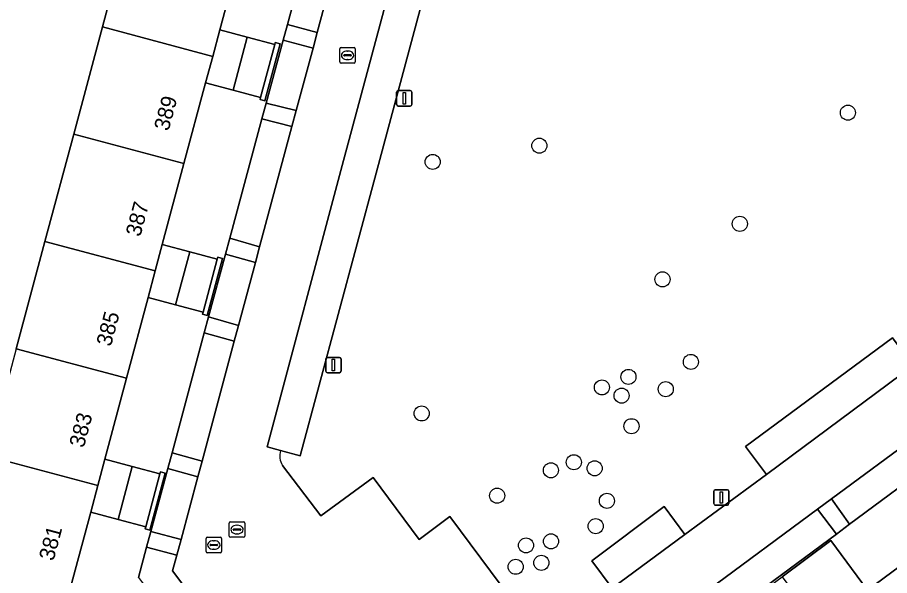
# Model space of a CAD drawing. Extents: x 155275 to 156265, y 382654 to 383635.
# Drawn here: x 155842.7 to 155899.2, y 383379.7 to 383415.9 of the extents above; entities that cross this region are included whole.
import ezdxf

# ---------------------------------------------------------------- set-up
doc = ezdxf.new("R2010")
doc.units = 0
for name, color, linetype in [('IMGEO_Boom', 7, 'Continuous'), ('IMGEO_Erf', 7, 'Continuous'), ('IMGEO_Groenvoorziening', 7, 'Continuous'), ('IMGEO_Lichtmast', 7, 'Continuous'), ('IMGEO_Meer_plas_ven_vijver', 7, 'Continuous'), ('IMGEO_Muur', 7, 'Continuous'), ('IMGEO_Pand', 7, 'Continuous'), ('IMGEO_Pand_nummerreeks', 7, 'Continuous'), ('IMGEO_Parkeervlak_halfverhard', 7, 'Continuous'), ('IMGEO_Rijbaan_lokaal_open', 7, 'Continuous'), ('IMGEO_Rioolput', 7, 'Continuous'), ('IMGEO_Voetpad_open', 7, 'Continuous')]:
    doc.layers.add(name, color=color, linetype=linetype)

msp = doc.modelspace()

# ---------------------------------------------------------------- linework, layer by layer
at = {"layer": 'IMGEO_Boom'}
for centre in [(155896.536, 383409.745), (155876.522, 383407.604), (155869.602, 383406.55), (155889.526, 383402.532), (155884.51, 383398.929), (155886.352, 383393.569), (155882.301, 383392.597), (155880.581, 383391.917), (155884.72, 383391.802), (155881.857, 383391.382), (155868.886, 383390.228), (155882.498, 383389.397), (155878.757, 383387.058), (155880.109, 383386.665), (155877.272, 383386.536), (155873.783, 383384.89), (155880.906, 383384.554), (155880.175, 383382.912), (155875.657, 383381.664), (155877.28, 383381.925), (155876.651, 383380.533), (155874.988, 383380.275)]:
    msp.add_circle(centre, 0.489, dxfattribs=at)
at = {"layer": 'IMGEO_Erf'}
for points in [[(155850.521, 383379.584), (155851.047, 383381.539), (155851.323, 383382.569), (155852.421, 383386.656), (155852.696, 383387.677), (155854.784, 383395.451), (155855.063, 383396.487), (155856.156, 383400.558), (155856.435, 383401.594), (155858.515, 383409.338), (155858.791, 383410.363), (155859.898, 383414.457), (155860.173, 383415.474), (155862.282, 383423.27)], [(155857.191, 383420.356), (155855.789, 383415.117), (155857.572, 383414.64), (155859.355, 383414.162), (155859.393, 383414.302), (155859.702, 383414.22), (155858.709, 383410.51), (155858.4, 383410.593), (155858.438, 383410.733), (155856.655, 383411.21), (155854.871, 383411.687), (155853.467, 383406.438), (155852.062, 383401.188), (155853.845, 383400.711), (155855.628, 383400.233), (155855.666, 383400.373), (155855.975, 383400.291), (155854.982, 383396.581), (155854.673, 383396.664), (155854.711, 383396.804), (155852.927, 383397.281), (155851.144, 383397.758), (155849.739, 383392.508), (155848.334, 383387.258), (155850.118, 383386.781), (155851.901, 383386.303), (155851.938, 383386.443), (155852.247, 383386.361), (155851.255, 383382.651), (155850.945, 383382.734), (155850.983, 383382.874), (155849.199, 383383.351), (155847.416, 383383.828), (155846.04, 383378.683)], [(155902.38, 383387.279), (155896.65, 383383.038), (155895.788, 383382.4), (155888.653, 383377.12), (155887.795, 383376.485), (155884.657, 383374.162), (155887.127, 383370.839), (155891.478, 383374.062), (155890.755, 383375.038), (155889.096, 383377.277), (155892.266, 383379.625), (155895.436, 383381.974), (155897.818, 383378.758), (155901.966, 383381.831)]]:
    msp.add_lwpolyline(points, dxfattribs=at)
at = {"layer": 'IMGEO_Groenvoorziening'}
for points in [[(155872.77, 383436.255), (155872.219, 383434.198), (155873.469, 383433.892), (155865.944, 383405.816), (155861.011, 383387.475), (155859.727, 383387.82)], [(155859.865, 383386.858), (155862.354, 383383.582), (155865.735, 383386.065), (155868.724, 383382.04), (155870.705, 383383.54), (155876.679, 383375.505), (155881.255, 383378.879), (155879.922, 383380.665), (155884.628, 383384.177), (155885.953, 383382.373), (155891.249, 383386.261), (155889.892, 383388.081), (155899.433, 383395.141), (155900.771, 383393.341), (155905.015, 383396.462), (155903.718, 383398.32), (155914.086, 383405.959), (155915.405, 383404.159), (155920.244, 383407.743), (155918.9, 383409.528)]]:
    msp.add_lwpolyline(points, dxfattribs=at)
for points in [[(155864.208, 383422.741), (155862.282, 383423.27), (155860.173, 383415.474), (155862.112, 383414.956)], [(155861.838, 383413.938), (155859.898, 383414.457), (155858.791, 383410.363), (155860.747, 383409.888)], [(155860.467, 383408.842), (155858.515, 383409.338), (155856.435, 383401.594), (155858.373, 383401.034)], [(155858.104, 383400.029), (155856.156, 383400.558), (155855.063, 383396.487), (155857.006, 383395.935)], [(155856.731, 383394.911), (155854.784, 383395.451), (155852.696, 383387.677), (155854.648, 383387.14)], [(155902.38, 383387.279), (155901.156, 383388.892), (155895.465, 383384.681), (155896.65, 383383.038)], [(155854.373, 383386.115), (155852.421, 383386.656), (155851.323, 383382.569), (155853.281, 383382.045)], [(155895.788, 383382.4), (155894.575, 383384.022), (155887.486, 383378.777), (155888.653, 383377.12)], [(155852.734, 383380.004), (155853.011, 383381.035), (155851.047, 383381.539), (155850.521, 383379.584), (155851.752, 383377.926), (155853.391, 383379.117)]]:
    msp.add_lwpolyline(points, close=True, dxfattribs=at)
msp.add_arc((155860.862, 383387.492), 1.182, 163.8837, 212.4432, dxfattribs=at)
at = {"layer": 'IMGEO_Lichtmast'}
for p, q in [((155867.261, 383410.278), (155867.261, 383411.078)), ((155867.261, 383411.078), (155867.261, 383410.278)), ((155867.361, 383411.178), (155868.151, 383411.178)), ((155868.151, 383411.178), (155867.361, 383411.178)), ((155868.251, 383411.078), (155868.251, 383410.278)), ((155868.251, 383410.278), (155868.251, 383411.078)), ((155868.151, 383410.178), (155867.361, 383410.178)), ((155867.361, 383410.178), (155868.151, 383410.178)), ((155862.77, 383393.866), (155863.56, 383393.866)), ((155863.56, 383393.866), (155862.77, 383393.866)), ((155862.67, 383392.966), (155862.67, 383393.766)), ((155862.67, 383393.766), (155862.67, 383392.966)), ((155863.66, 383393.766), (155863.66, 383392.966)), ((155863.66, 383392.966), (155863.66, 383393.766)), ((155863.56, 383392.866), (155862.77, 383392.866)), ((155862.77, 383392.866), (155863.56, 383392.866)), ((155887.83, 383384.374), (155887.83, 383385.174)), ((155887.83, 383385.174), (155887.83, 383384.374)), ((155887.93, 383385.274), (155888.72, 383385.274)), ((155888.72, 383385.274), (155887.93, 383385.274)), ((155888.82, 383385.174), (155888.82, 383384.374)), ((155888.82, 383384.374), (155888.82, 383385.174)), ((155888.72, 383384.274), (155887.93, 383384.274)), ((155887.93, 383384.274), (155888.72, 383384.274))]:
    msp.add_line(p, q, dxfattribs=at)
for points in [[(155867.681, 383411.053), (155867.831, 383411.053), (155867.831, 383410.303), (155867.681, 383410.303), (155867.681, 383411.053)], [(155863.09, 383393.741), (155863.24, 383393.741), (155863.24, 383392.991), (155863.09, 383392.991), (155863.09, 383393.741)], [(155888.25, 383385.149), (155888.4, 383385.149), (155888.4, 383384.399), (155888.25, 383384.399), (155888.25, 383385.149)]]:
    msp.add_lwpolyline(points, dxfattribs=at)
for centre, start, end in [((155867.361, 383411.078), 90, 180), ((155867.361, 383411.078), 90, 180), ((155868.151, 383411.078), 0, 90), ((155868.151, 383411.078), 360, 90), ((155867.361, 383410.278), 180, 270), ((155867.361, 383410.278), 180, 270), ((155868.151, 383410.278), 270, 0), ((155868.151, 383410.278), 270, 0), ((155862.77, 383393.766), 90, 180), ((155862.77, 383393.766), 90, 180), ((155863.56, 383393.766), 0, 90), ((155863.56, 383393.766), 360, 90), ((155862.77, 383392.966), 180, 270), ((155862.77, 383392.966), 180, 270), ((155863.56, 383392.966), 270, 0), ((155863.56, 383392.966), 270, 0), ((155887.93, 383385.174), 90, 180), ((155887.93, 383385.174), 90, 180), ((155888.72, 383385.174), 0, 90), ((155888.72, 383385.174), 360, 90), ((155887.93, 383384.374), 180, 270), ((155887.93, 383384.374), 180, 270), ((155888.72, 383384.374), 270, 0), ((155888.72, 383384.374), 270, 0)]:
    msp.add_arc(centre, 0.1, start, end, dxfattribs=at)
at = {"layer": 'IMGEO_Meer_plas_ven_vijver'}
msp.add_lwpolyline([(155842.585, 383394.423), (155844.451, 383401.387), (155846.317, 383408.35), (155848.184, 383415.315), (155850.047, 383422.268), (155851.91, 383429.219), (155853.774, 383436.175), (155855.637, 383443.13)], dxfattribs=at)
at = {"layer": 'IMGEO_Muur'}
for points in [[(155859.355, 383414.162), (155858.438, 383410.733), (155858.4, 383410.593), (155858.709, 383410.51), (155859.702, 383414.22), (155859.393, 383414.302)], [(155855.628, 383400.233), (155854.711, 383396.804), (155854.673, 383396.664), (155854.982, 383396.581), (155855.975, 383400.291), (155855.666, 383400.373)], [(155851.901, 383386.303), (155850.983, 383382.874), (155850.945, 383382.734), (155851.255, 383382.651), (155852.247, 383386.361), (155851.938, 383386.443)]]:
    msp.add_lwpolyline(points, close=True, dxfattribs=at)
at = {"layer": 'IMGEO_Pand'}
for points in [[(155857.191, 383420.356), (155850.047, 383422.268), (155848.184, 383415.315), (155855.33, 383413.402), (155855.789, 383415.117)], [(155854.871, 383411.687), (155855.33, 383413.402), (155848.184, 383415.315), (155846.317, 383408.35), (155853.467, 383406.438)], [(155857.572, 383414.64), (155855.789, 383415.117), (155855.33, 383413.402), (155854.871, 383411.687), (155856.655, 383411.21)], [(155859.355, 383414.162), (155857.572, 383414.64), (155856.655, 383411.21), (155858.438, 383410.733)], [(155853.467, 383406.438), (155846.317, 383408.35), (155844.451, 383401.387), (155851.603, 383399.473), (155852.062, 383401.188)], [(155851.144, 383397.758), (155851.603, 383399.473), (155844.451, 383401.387), (155842.585, 383394.423), (155849.739, 383392.508)], [(155853.845, 383400.711), (155852.062, 383401.188), (155851.603, 383399.473), (155851.144, 383397.758), (155852.927, 383397.281)], [(155855.628, 383400.233), (155853.845, 383400.711), (155852.927, 383397.281), (155854.711, 383396.804)], [(155849.739, 383392.508), (155842.585, 383394.423), (155840.719, 383387.458), (155847.875, 383385.543), (155848.334, 383387.258)], [(155847.416, 383383.828), (155847.875, 383385.543), (155840.719, 383387.458), (155837.961, 383377.167), (155846.04, 383378.683)], [(155850.118, 383386.781), (155848.334, 383387.258), (155847.875, 383385.543), (155847.416, 383383.828), (155849.199, 383383.351)], [(155851.901, 383386.303), (155850.118, 383386.781), (155849.199, 383383.351), (155850.983, 383382.874)], [(155906.616, 383376.041), (155906.383, 383375.868), (155901.966, 383381.831), (155897.818, 383378.758), (155895.436, 383381.974), (155892.266, 383379.625), (155899.061, 383370.453), (155903.948, 383374.066), (155907.4, 383369.405), (155909.834, 383371.208), (155910.068, 383371.381)]]:
    msp.add_lwpolyline(points, close=True, dxfattribs=at)
at = {"layer": 'IMGEO_Parkeervlak_halfverhard'}
for points in [[(155865.944, 383405.816), (155873.469, 383433.892), (155872.219, 383434.198), (155871.28, 383434.428), (155863.739, 383406.316), (155858.859, 383388.052), (155859.727, 383387.82), (155861.011, 383387.475)], [(155900.771, 383393.341), (155899.433, 383395.141), (155889.892, 383388.081), (155891.249, 383386.261)], [(155885.953, 383382.373), (155884.628, 383384.177), (155879.922, 383380.665), (155881.255, 383378.879)]]:
    msp.add_lwpolyline(points, close=True, dxfattribs=at)
at = {"layer": 'IMGEO_Rijbaan_lokaal_open'}
for points in [[(155859.727, 383387.82), (155858.859, 383388.052), (155863.739, 383406.316), (155871.28, 383434.428), (155872.219, 383434.198), (155872.77, 383436.255)], [(155864.208, 383422.741), (155862.112, 383414.956), (155861.838, 383413.938), (155860.747, 383409.888), (155860.467, 383408.842), (155858.373, 383401.034), (155858.104, 383400.029), (155857.006, 383395.935), (155856.731, 383394.911), (155854.648, 383387.14), (155854.373, 383386.115), (155853.281, 383382.045), (155853.011, 383381.035), (155852.734, 383380.004), (155853.391, 383379.117)], [(155932.29, 383416.667), (155924.951, 383411.23), (155920.244, 383407.743), (155915.405, 383404.159), (155905.015, 383396.462), (155900.771, 383393.341), (155891.249, 383386.261), (155885.953, 383382.373), (155881.255, 383378.879), (155876.679, 383375.505), (155870.705, 383383.54), (155868.724, 383382.04), (155865.735, 383386.065), (155862.354, 383383.582), (155859.865, 383386.858)], [(155887.486, 383378.777), (155894.575, 383384.022), (155895.465, 383384.681), (155901.156, 383388.892)]]:
    msp.add_lwpolyline(points, dxfattribs=at)
msp.add_arc((155860.862, 383387.492), 1.182, 163.8837, 212.4432, dxfattribs=at)
at = {"layer": 'IMGEO_Rioolput'}
for p, q in [((155863.58, 383413.042), (155863.58, 383413.894)), ((155863.655, 383413.968), (155864.507, 383413.968)), ((155864.068, 383413.748), (155864.093, 383413.748)), ((155864.581, 383413.894), (155864.581, 383413.042)), ((155863.839, 383413.462), (155863.839, 383413.474)), ((155864.277, 383413.425), (155863.879, 383413.425)), ((155863.882, 383413.511), (155864.28, 383413.511)), ((155864.091, 383413.188), (155864.066, 383413.188)), ((155864.323, 383413.474), (155864.323, 383413.462)), ((155864.507, 383412.968), (155863.655, 383412.968)), ((155856.408, 383382.264), (155856.408, 383383.116)), ((155856.483, 383383.19), (155857.335, 383383.19)), ((155857.409, 383383.116), (155857.409, 383382.264)), ((155856.667, 383382.684), (155856.667, 383382.696)), ((155857.105, 383382.647), (155856.707, 383382.647)), ((155856.71, 383382.733), (155857.108, 383382.733)), ((155856.896, 383382.97), (155856.921, 383382.97)), ((155857.151, 383382.696), (155857.151, 383382.684)), ((155854.904, 383381.263), (155854.904, 383382.115)), ((155854.979, 383382.189), (155855.831, 383382.189)), ((155855.392, 383381.969), (155855.417, 383381.969)), ((155855.905, 383382.115), (155855.905, 383381.263)), ((155857.335, 383382.19), (155856.483, 383382.19)), ((155856.919, 383382.41), (155856.894, 383382.41)), ((155855.163, 383381.683), (155855.163, 383381.695)), ((155855.601, 383381.646), (155855.203, 383381.646)), ((155855.206, 383381.732), (155855.604, 383381.732)), ((155855.415, 383381.409), (155855.39, 383381.409)), ((155855.647, 383381.695), (155855.647, 383381.683)), ((155855.831, 383381.189), (155854.979, 383381.189))]:
    msp.add_line(p, q, dxfattribs=at)
for points in [[(155863.58, 383413.042), (155863.58, 383413.894)], [(155863.655, 383413.968), (155864.507, 383413.968)], [(155864.581, 383413.894), (155864.581, 383413.042)], [(155864.507, 383412.968), (155863.655, 383412.968)], [(155856.408, 383382.264), (155856.408, 383383.116)], [(155856.483, 383383.19), (155857.335, 383383.19)], [(155857.409, 383383.116), (155857.409, 383382.264)], [(155854.904, 383381.263), (155854.904, 383382.115)], [(155854.979, 383382.189), (155855.831, 383382.189)], [(155855.905, 383382.115), (155855.905, 383381.263)], [(155857.335, 383382.19), (155856.483, 383382.19)], [(155855.831, 383381.189), (155854.979, 383381.189)]]:
    msp.add_lwpolyline(points, dxfattribs=at)
for centre, radius, start, end in [((155863.657, 383413.892), 0.0765, 91.552, 178.448), ((155863.657, 383413.892), 0.0765, 91.552, 178.448), ((155864.505, 383413.892), 0.0765, 1.552, 88.448), ((155864.505, 383413.892), 0.0765, 1.552, 88.448), ((155863.879, 383413.471), 0.0403, 85.8775, 175.7526), ((155863.876, 383413.461), 0.0366, 178.938, 274.7102), ((155864.28, 383413.468), 0.043, 264.8664, 352.4533), ((155864.284, 383413.473), 0.0386, 1.7309, 96.639), ((155863.657, 383413.044), 0.0765, 181.552, 268.448), ((155863.657, 383413.044), 0.0765, 181.552, 268.448), ((155864.505, 383413.044), 0.0765, 271.552, 358.448), ((155864.505, 383413.044), 0.0765, 271.552, 358.448), ((155856.485, 383383.114), 0.0765, 91.552, 178.448), ((155856.485, 383383.114), 0.0765, 91.552, 178.448), ((155857.333, 383383.114), 0.0765, 1.552, 88.448), ((155857.333, 383383.114), 0.0765, 1.552, 88.448), ((155856.707, 383382.693), 0.0403, 85.8775, 175.7526), ((155856.704, 383382.683), 0.0366, 178.938, 274.7102), ((155857.108, 383382.69), 0.043, 264.8664, 352.4533), ((155857.112, 383382.695), 0.0386, 1.7309, 96.639), ((155854.981, 383382.113), 0.0765, 91.552, 178.448), ((155854.981, 383382.113), 0.0765, 91.552, 178.448), ((155855.829, 383382.113), 0.0765, 1.552, 88.448), ((155855.829, 383382.113), 0.0765, 1.552, 88.448), ((155856.485, 383382.266), 0.0765, 181.552, 268.448), ((155856.485, 383382.266), 0.0765, 181.552, 268.448), ((155857.333, 383382.266), 0.0765, 271.552, 358.448), ((155857.333, 383382.266), 0.0765, 271.552, 358.448), ((155855.203, 383381.692), 0.0403, 85.8775, 175.7526), ((155855.2, 383381.682), 0.0366, 178.938, 274.7102), ((155855.604, 383381.689), 0.043, 264.8664, 352.4533), ((155855.608, 383381.694), 0.0386, 1.7309, 96.639), ((155854.981, 383381.265), 0.0765, 181.552, 268.448), ((155854.981, 383381.265), 0.0765, 181.552, 268.448), ((155855.829, 383381.265), 0.0765, 271.552, 358.448), ((155855.829, 383381.265), 0.0765, 271.552, 358.448)]:
    msp.add_arc(centre, radius, start, end, dxfattribs=at)
for centre, major_axis, ratio, start_param, end_param in [((155864.067, 383413.468), (-0.387, 0.002), 0.722429, 4.712389, 7.853982), ((155864.092, 383413.468), (-0.39, 0.002), 0.717154, 1.570796, 4.712389), ((155856.895, 383382.69), (-0.387, 0.002), 0.722429, 4.712389, 7.853982), ((155856.92, 383382.69), (-0.39, 0.002), 0.717154, 1.570796, 4.712389), ((155855.391, 383381.689), (-0.387, 0.002), 0.722429, 4.712389, 7.853982), ((155855.416, 383381.689), (-0.39, 0.002), 0.717154, 1.570796, 4.712389)]:
    msp.add_ellipse(centre, major_axis=major_axis, ratio=ratio, start_param=start_param, end_param=end_param, dxfattribs=at)
at = {"layer": 'IMGEO_Voetpad_open'}
for points in [[(155862.112, 383414.956), (155860.173, 383415.474), (155859.898, 383414.457), (155861.838, 383413.938)], [(155860.747, 383409.888), (155858.791, 383410.363), (155858.515, 383409.338), (155860.467, 383408.842)], [(155858.373, 383401.034), (155856.435, 383401.594), (155856.156, 383400.558), (155858.104, 383400.029)], [(155857.006, 383395.935), (155855.063, 383396.487), (155854.784, 383395.451), (155856.731, 383394.911)], [(155854.648, 383387.14), (155852.696, 383387.677), (155852.421, 383386.656), (155854.373, 383386.115)], [(155895.465, 383384.681), (155894.575, 383384.022), (155895.788, 383382.4), (155896.65, 383383.038)], [(155853.281, 383382.045), (155851.323, 383382.569), (155851.047, 383381.539), (155853.011, 383381.035)]]:
    msp.add_lwpolyline(points, close=True, dxfattribs=at)

# ---------------------------------------------------------------- texts
at = {"layer": 'IMGEO_Pand_nummerreeks'}
for s, rotation, p in [('389', 75.0231, (155852.468, 383408.512)), ('387', 75.0231, (155850.632, 383401.647)), ('385', 75.0174, (155848.726, 383394.525)), ('383', 75.0174, (155846.966, 383387.95)), ('381', 75.0288, (155845.004, 383380.612))]:
    msp.add_text(s, height=1, rotation=rotation, dxfattribs=at).set_placement(p)

doc.saveas('drawing.dxf')
